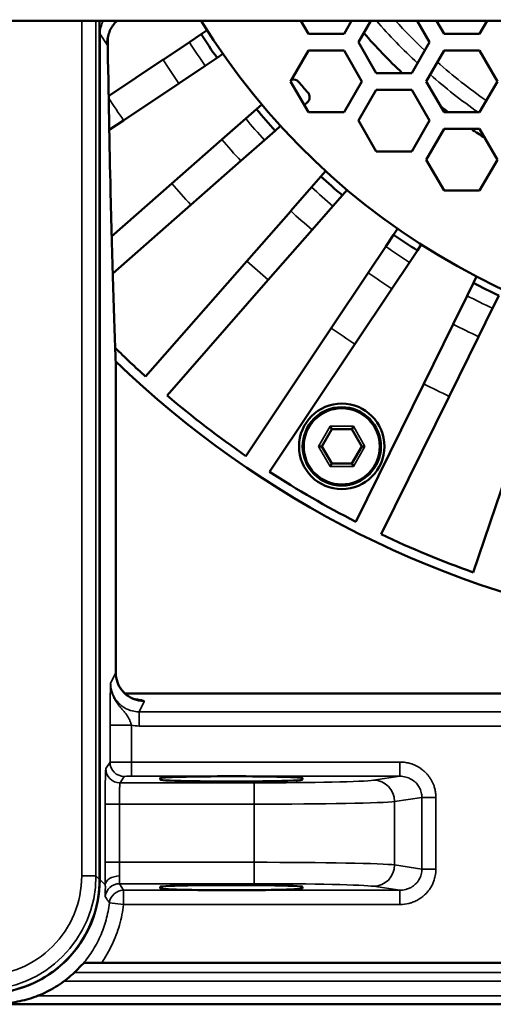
# Model space of a CAD drawing. Header units: millimetres. Extents: x 50 to 3176, y 50 to 2109.
# Tile 668 of 817: x 2407 to 2440, y 967 to 1036. Entities that reach past the tile are written whole.
import ezdxf

# ---------------------------------------------------------------- set-up
doc = ezdxf.new("R2010")
doc.units = ezdxf.units.MM
doc.header["$LTSCALE"] = 10
for name, color, linetype, lineweight in [('Dimension (ISO)', 7, 'Continuous', 25), ('Visible (ISO)', 7, 'Continuous', 50), ('Visible Narrow (ISO)', 7, 'Continuous', 35)]:
    doc.layers.add(name, color=color, linetype=linetype, lineweight=lineweight)
doc.styles.add('Note Text (ANSI)', font='tahoma.ttf')
doc.dimstyles.new('Default (ISO)', dxfattribs={"dimscale": 10, "dimtxt": 1, "dimasz": 2.5, "dimexe": 3.175, "dimexo": 0, "dimgap": 0.762, "dimtad": 1, "dimrnd": 1e-08, "dimzin": 0, "dimdsep": 46, "dimtxsty": 'Note Text (ANSI)', "dimcen": 0.09, "dimdle": 10, "dimclrd": 1, "dimclre": 1, "dimclrt": 1, "dimazin": 0, "dimtfac": 3.5052, "dimtmove": 0, "dimatfit": 3, "dimfxl": 1, "dimtolj": 1, "dimtzin": 0, "dimlwd": -1, "dimlwe": -1, "dimarcsym": 0})

# ---------------------------------------------------------------- blocks, each defined once
blk = doc.blocks.new('*D13')
at = {"layer": 'Defpoints', "color": 0, "transparency": 16777216}
for p in [(2370.247, 1067.721), (2363.375, 1056.686)]:
    blk.add_point(p, dxfattribs=at)
at = {"layer": 'Dimension (ISO)', "color": 1, "transparency": 16777216}
for p, q in [((2383.462, 1088.942), (2521.218, 1310.149)), ((2363.375, 1056.686), (2370.247, 1067.721)), ((2350.159, 1035.464), (2336.944, 1014.243))]:
    blk.add_line(p, q, dxfattribs=at)
for points in [[(2379.925, 1091.145), (2386.999, 1086.74), (2370.247, 1067.721)], [(2346.622, 1037.667), (2353.696, 1033.262), (2363.375, 1056.686)]]:
    blk.add_solid(points, dxfattribs=at)
at = {"layer": 'Dimension (ISO)', "color": 1, "transparency": 16777216, "insert": (2422.55, 1190.872), "char_height": 10, "attachment_point": 1, "rotation": 58.08753, "style": 'Note Text (ANSI)'}
blk.add_mtext('\\A1;∅13.00 mm [∅0.512 in]', dxfattribs=at)

msp = doc.modelspace()

# ---------------------------------------------------------------- linework, layer by layer
at = {"layer": 'Visible (ISO)'}
for p, q in [((2551.3108, 1036.2033), (2182.3108, 1036.2033)), ((2412.5555, 1036.2033), (2412.5555, 975.9574)), ((2426.6905, 1036.2033), (2427.2188, 1035.2882)), ((2429.7188, 1035.2882), (2430.2471, 1036.2033)), ((2431.598, 1036.2033), (2430.7319, 1034.7033)), ((2435.7319, 1034.7033), (2434.8659, 1036.2033)), ((2436.2168, 1036.2033), (2436.7451, 1035.2882)), ((2439.2451, 1035.2882), (2439.7734, 1036.2033)), ((2419.69, 1035.2618), (2420.1058, 1035.5396)), ((2418.8583, 1034.706), (2419.69, 1035.2618)), ((2429.7188, 1035.2882), (2427.2188, 1035.2882)), ((2439.2451, 1035.2882), (2436.7451, 1035.2882)), ((2417.013, 1033.473), (2418.8584, 1034.7061)), ((2427.2188, 1034.1183), (2425.9688, 1031.9533)), ((2427.2188, 1034.1183), (2429.7188, 1034.1183)), ((2430.9688, 1031.9533), (2429.7188, 1034.1183)), ((2430.7319, 1034.7033), (2431.9819, 1032.5382)), ((2434.4819, 1032.5382), (2435.7319, 1034.7033)), ((2436.7451, 1034.1183), (2435.4951, 1031.9533)), ((2436.7451, 1034.1183), (2439.2451, 1034.1183)), ((2440.4951, 1031.9533), (2439.2451, 1034.1183)), ((2413.1873, 1030.9168), (2417.0154, 1033.4747)), ((2419.9693, 1033.043), (2420.8012, 1033.5989)), ((2421.217, 1033.8767), (2420.8012, 1033.5989)), ((2419.9695, 1033.0432), (2418.1241, 1031.8101)), ((2434.4819, 1032.5382), (2431.9819, 1032.5382)), ((2414.2405, 1029.2151), (2418.121, 1031.808)), ((2425.9688, 1031.9533), (2427.2188, 1029.7882)), ((2429.7188, 1029.7882), (2430.9688, 1031.9533)), ((2431.9819, 1031.3683), (2430.7319, 1029.2033)), ((2431.9819, 1031.3683), (2434.4819, 1031.3683)), ((2435.7319, 1029.2033), (2434.4819, 1031.3683)), ((2435.4951, 1031.9533), (2436.7451, 1029.7882)), ((2439.2451, 1029.7882), (2440.4951, 1031.9533)), ((2422.8157, 1029.3356), (2423.5669, 1029.9944)), ((2423.5669, 1029.9944), (2423.9429, 1030.3242)), ((2427.1356, 1030.4639), (2426.9318, 1030.2852)), ((2421.1463, 1027.8715), (2422.815, 1029.3349)), ((2429.7188, 1029.7882), (2427.2188, 1029.7882)), ((2439.2451, 1029.7882), (2436.7451, 1029.7882)), ((2414.2416, 1029.2159), (2413.2307, 1028.5404)), ((2425.2616, 1028.8205), (2424.8856, 1028.4907)), ((2430.7319, 1029.2033), (2431.9819, 1027.0382)), ((2434.4819, 1027.0382), (2435.7319, 1029.2033)), ((2436.7451, 1028.6183), (2435.4951, 1026.4533)), ((2436.7451, 1028.6183), (2439.2451, 1028.6183)), ((2440.4951, 1026.4533), (2439.2451, 1028.6183)), ((2417.6363, 1024.7934), (2421.1474, 1027.8726)), ((2424.1322, 1027.83), (2424.8856, 1028.4907)), ((2424.1337, 1027.8313), (2422.4649, 1026.3679)), ((2434.4819, 1027.0382), (2431.9819, 1027.0382)), ((2418.9543, 1023.2891), (2422.464, 1026.367)), ((2435.4951, 1026.4533), (2436.7451, 1024.2882)), ((2439.2451, 1024.2882), (2440.4951, 1026.4533)), ((2427.4384, 1024.5257), (2428.0982, 1025.2782)), ((2428.0982, 1025.2782), (2428.428, 1025.6542)), ((2413.3993, 1021.0776), (2417.6359, 1024.793)), ((2425.9753, 1022.8575), (2427.4388, 1024.5262)), ((2428.9417, 1023.2066), (2429.6019, 1023.9595)), ((2429.9316, 1024.3355), (2429.6019, 1023.9595)), ((2439.2451, 1024.2882), (2436.7451, 1024.2882)), ((2418.9546, 1023.2894), (2413.4708, 1018.4802)), ((2428.9424, 1023.2075), (2427.479, 1021.5388)), ((2422.8965, 1019.3467), (2425.9751, 1022.8572)), ((2424.3999, 1018.0277), (2427.4781, 1021.5377)), ((2432.6519, 1020.364), (2433.2063, 1021.1937)), ((2433.2063, 1021.1937), (2433.4842, 1021.6095)), ((2431.4176, 1018.5166), (2432.6507, 1020.3621)), ((2435.1471, 1020.4984), (2434.8693, 1020.0825)), ((2434.3137, 1019.251), (2434.8693, 1020.0825)), ((2415.7854, 1011.2381), (2422.8966, 1019.3468)), ((2434.3136, 1019.2509), (2433.0805, 1017.4055)), ((2428.8237, 1014.6346), (2431.418, 1018.5172)), ((2438.8039, 1017.8109), (2439.0251, 1018.2594)), ((2424.4003, 1018.0281), (2417.2891, 1009.9194)), ((2438.3624, 1016.9157), (2438.8039, 1017.8109)), ((2430.4864, 1013.5231), (2433.0803, 1017.4051)), ((2437.3798, 1014.9232), (2438.3615, 1016.9139)), ((2440.1545, 1016.0278), (2440.5976, 1016.9263)), ((2440.1553, 1016.0293), (2439.1736, 1014.0387)), ((2435.3151, 1010.7363), (2437.3809, 1014.9253)), ((2422.8315, 1005.6666), (2428.8235, 1014.6344)), ((2437.1078, 1009.8496), (2439.1717, 1014.0349)), ((2430.4865, 1013.5232), (2424.4944, 1004.5555)), ((2413.6923, 1011.8497), (2413.6923, 990.4611)), ((2430.5445, 1001.0625), (2435.3147, 1010.7355)), ((2437.1084, 1009.8509), (2432.3382, 1000.1779)), ((2428.8608, 1007.5571), (2428.1608, 1006.3446)), ((2428.7453, 1007.7571), (2428.8608, 1007.5571)), ((2430.2608, 1007.5571), (2428.8608, 1007.5571)), ((2430.3762, 1007.7571), (2430.2608, 1007.5571)), ((2430.9608, 1006.3446), (2430.2608, 1007.5571)), ((2438.7924, 997.5045), (2442.2592, 1007.7172)), ((2427.9298, 1006.3446), (2428.1608, 1006.3446)), ((2428.1608, 1006.3446), (2428.8608, 1005.1322)), ((2430.2608, 1005.1322), (2430.9608, 1006.3446)), ((2431.1917, 1006.3446), (2430.9608, 1006.3446)), ((2428.7453, 1004.9322), (2428.8608, 1005.1322)), ((2428.8608, 1005.1322), (2430.2608, 1005.1322)), ((2430.3762, 1004.9322), (2430.2608, 1005.1322)), ((2413.3062, 989.0186), (2413.3061, 989.0186)), ((2443.2189, 989.0186), (2414.3192, 989.0186)), ((2416.8108, 982.9652), (2416.8108, 983.0699)), ((2426.8108, 983.0699), (2426.8108, 982.9652)), ((2416.8108, 975.3367), (2416.8108, 975.4414)), ((2426.8108, 975.4414), (2426.8108, 975.3367)), ((2412.698, 970.1183), (2411.4445, 970.1183)), ((2412.698, 970.1183), (2483.4646, 970.1183)), ((2512.7503, 967.2033), (2191.8108, 967.2033))]:
    msp.add_line(p, q, dxfattribs=at)
for radius in [3, 2.75]:
    msp.add_circle((2429.5608, 1006.3446), radius, dxfattribs=at)
for centre, radius, start, end in [((2461.8108, 1062.2033), 49.5, 211.685245, 328.314755), ((2461.8108, 1062.2033), 50, 212.604008, 214.895992), ((2461.8108, 1062.2033), 40.7933, 221.172139, 226.652504), ((2426.1466, 1031.5917), 0.5, 40.640459, 102.035967), ((2461.8108, 1062.2033), 46.5, 220.640459, 221.859541), ((2426.806, 1030.8399), 0.5, 311.25, 41.859541), ((2461.8108, 1062.2033), 50, 220.104008, 222.395992), ((2461.8108, 1062.2033), 40.7933, 231.651847, 232.619094), ((2461.8108, 1062.2033), 40.7933, 235.416013, 237.037646), ((2461.8108, 1062.2033), 50, 227.604008, 229.895992), ((2461.8108, 1062.2033), 50, 235.104008, 237.395992), ((2461.8108, 1062.2033), 50, 242.604008, 244.895992), ((2461.8108, 1062.2033), 68.6715, 225.457091, 227.915625), ((2461.8108, 1062.2033), 69.3237, 226.02657, 260.854498), ((2461.8108, 1062.2033), 68.6715, 229.584375, 235.415625), ((2461.8108, 1062.2033), 68.6715, 237.084375, 242.915625), ((2461.8108, 1062.2033), 68.6715, 244.584375, 250.415625)]:
    msp.add_arc(centre, radius, start, end, dxfattribs=at)
for centre, major_axis, ratio, start_param, end_param in [((2411.6902, 1011.9546), (1.9984, 0.0794), 0.9154256, 6.2829715, 6.283203), ((2421.8108, 982.9651), (5, 0), 0.0261859, 3.1414829, 6.2832951), ((2421.8108, 983.0699), (-5, 0), 0.0261859, 4.7123887, 6.2831853), ((2421.8108, 983.0699), (-5, 0), 0.0261859, 3.1415927, 4.7123887), ((2421.8108, 975.4414), (-5, 0), 0.0261859, 3.1414335, 6.2833444), ((2421.8108, 975.3367), (5, 0), 0.0261859, 3.1415927, 4.7123892), ((2421.8108, 975.3367), (5, 0), 0.0261859, 4.7123892, 6.2831853), ((2405.9573, 974.5717), (-7.7053, -2.8856), 0.8255699, 1.9878401, 2.0244067)]:
    msp.add_ellipse(centre, major_axis=major_axis, ratio=ratio, start_param=start_param, end_param=end_param, dxfattribs=at)
for points, knots in [([(2413.7827, 1036.2032), (2413.7194, 1036.1467), (2413.6618, 1036.0881), (2413.4338, 1035.8276), (2413.2902, 1035.5782), (2413.1128, 1035.0494), (2413.0789, 1034.771), (2413.089, 1034.5174)], [1.74103582, 1.74103582, 1.74103582, 1.74103582, 1.7970039, 1.7970039, 1.98792682, 1.98792682, 2.17884973, 2.17884973, 2.17884973, 2.17884973]), ([(2413.1195, 1034.988), (2413.1797, 1030.9964), (2413.2488, 1027.4125), (2413.4347, 1019.3327), (2413.5595, 1015.2849), (2413.6886, 1012.034)], [0.3120697, 0.3120697, 0.3120697, 0.3120697, 1.8934493, 1.8934493, 4.3277708, 4.3277708, 4.3277708, 4.3277708]), ([(2413.6923, 990.4599), (2413.6924, 990.2362), (2413.7318, 990.0097), (2413.8774, 989.5984), (2413.984, 989.4077), (2414.2288, 989.094), (2414.3692, 988.9651), (2414.6032, 988.7954), (2414.7014, 988.7411), (2414.8468, 988.6711), (2414.8998, 988.6508), (2414.9902, 988.6189), (2415.0178, 988.6119), (2415.037, 988.607), (2415.0398, 988.6064), (2415.0398, 988.6064)], [0.00011407, 0.00011407, 0.00011407, 0.00011407, 0.07051039, 0.07051039, 0.13910761, 0.13910761, 0.20485633, 0.20485633, 0.25942582, 0.25942582, 0.30956711, 0.30956711, 0.37691171, 0.37691171, 0.40940009, 0.40940009, 0.40940009, 0.40940009]), ([(2404.5567, 967.9586), (2405.3943, 967.9585), (2406.2318, 968.0911), (2407.8251, 968.6088), (2408.5807, 968.9937), (2409.936, 969.9784), (2410.5356, 970.578), (2411.5203, 971.9334), (2411.9053, 972.6889), (2412.4229, 974.2822), (2412.5555, 975.1197), (2412.5555, 975.9574)], [1.5707431, 1.5707431, 1.5707431, 1.5707431, 1.8849235, 1.8849235, 2.199104, 2.199104, 2.5132844, 2.5132844, 2.8274649, 2.8274649, 3.1416453, 3.1416453, 3.1416453, 3.1416453]), ([(2405.2839, 967.2463), (2405.7336, 967.2463), (2406.1834, 967.2843), (2407.0701, 967.4353), (2407.5071, 967.5482), (2408.3558, 967.8459), (2408.7677, 968.0307), (2409.5544, 968.4666), (2409.9294, 968.7179), (2410.6314, 969.2794), (2410.9585, 969.5897), (2411.2573, 969.9252)], [1.57076124, 1.57076124, 1.57076124, 1.57076124, 1.73944243, 1.73944243, 1.90812362, 1.90812362, 2.0768048, 2.0768048, 2.24548599, 2.24548599, 2.41397848, 2.41397848, 2.41397848, 2.41397848])]:
    msp.add_open_spline(points, degree=3, knots=knots, dxfattribs=at)
for points in [[(2413.6886, 1012.0336), (2413.6908, 1011.9787), (2413.692, 1011.9237), (2413.6923, 1011.8685)], [(2413.6923, 1011.8508), (2413.6923, 1011.8505), (2413.6923, 1011.8501), (2413.6923, 1011.8498)], [(2413.6923, 990.4611), (2413.6923, 990.461), (2413.6923, 990.461), (2413.6923, 990.461)]]:
    msp.add_open_spline(points, degree=3, dxfattribs=at)
at = {"layer": 'Visible Narrow (ISO)'}
for p, q in [((2411.2988, 976.2142), (2411.2988, 1036.2033)), ((2412.2986, 1036.2033), (2412.2986, 976.2142)), ((2412.5554, 975.9574), (2412.5554, 1036.2033)), ((2412.5845, 1035.2742), (2413.089, 1034.5174)), ((2412.5845, 1035.2742), (2412.5845, 975.9433)), ((2413.089, 1034.6992), (2413.089, 1034.5174)), ((2413.6899, 990.4501), (2413.6899, 1011.9546)), ((2428.7453, 1007.7571), (2427.9298, 1006.3446)), ((2428.7453, 1007.7571), (2430.3762, 1007.7571)), ((2431.1917, 1006.3446), (2430.3762, 1007.7571)), ((2427.9298, 1006.3446), (2428.7453, 1004.9322)), ((2430.3762, 1004.9322), (2431.1917, 1006.3446)), ((2430.3762, 1004.9322), (2428.7453, 1004.9322)), ((2413.6899, 990.4501), (2413.3279, 989.7319)), ((2413.3279, 989.7319), (2413.3279, 989.7318)), ((2413.301, 988.7754), (2413.301, 988.7754)), ((2415.3267, 987.7253), (2415.6896, 988.4513)), ((2415.3267, 987.7253), (2522.4479, 987.7253)), ((2415.3267, 986.7259), (2415.3267, 987.7253)), ((2414.7848, 986.7756), (2413.285, 986.7756)), ((2413.285, 984.1883), (2413.285, 986.7756)), ((2414.7848, 986.7756), (2414.7848, 984.2012)), ((2522.4479, 986.7259), (2415.3267, 986.7259)), ((2413.285, 984.1883), (2412.987, 983.7412)), ((2414.7848, 984.2012), (2433.6494, 984.2012)), ((2414.7848, 984.2012), (2414.7848, 983.2015)), ((2433.6494, 983.2015), (2433.6494, 984.2012)), ((2413.9869, 982.7415), (2414.2849, 983.1886)), ((2421.8108, 983.2012), (2414.7848, 983.2015)), ((2433.6494, 983.2015), (2421.8108, 983.2012)), ((2433.6494, 983.2015), (2431.7906, 982.9255)), ((2413.9869, 982.7415), (2423.4198, 982.7415)), ((2423.4198, 981.242), (2423.4198, 982.7415)), ((2433.2679, 981.426), (2435.1916, 981.7117)), ((2436.1764, 981.7117), (2435.1916, 981.7117)), ((2435.1916, 976.6949), (2435.1916, 981.7117)), ((2436.1764, 981.7117), (2436.1764, 976.6949)), ((2412.9445, 977.1645), (2412.9445, 981.2421)), ((2413.9444, 981.242), (2412.9445, 981.242)), ((2423.4198, 981.242), (2413.9444, 981.242)), ((2413.9444, 981.242), (2413.9444, 977.1645)), ((2423.4198, 977.1645), (2423.4198, 981.242)), ((2433.2678, 981.426), (2433.2678, 976.9806)), ((2412.9445, 977.1645), (2413.9444, 977.1645)), ((2413.9444, 977.1645), (2423.4198, 977.1645)), ((2423.4198, 975.665), (2423.4198, 977.1645)), ((2435.1916, 976.6949), (2433.2679, 976.9806)), ((2411.2988, 976.2142), (2412.2986, 976.2142)), ((2412.5554, 975.9574), (2412.2986, 976.2142)), ((2435.1916, 976.6949), (2436.1764, 976.6949)), ((2412.5554, 975.9574), (2412.5555, 975.9574)), ((2412.5555, 975.9433), (2412.5845, 975.9433)), ((2412.9545, 975.5733), (2412.5845, 975.9433)), ((2423.4198, 975.665), (2413.944, 975.665)), ((2414.2339, 975.2051), (2413.944, 975.665)), ((2431.7907, 975.4811), (2433.6494, 975.2051)), ((2414.2345, 975.2051), (2421.8108, 975.2053)), ((2414.2345, 975.2051), (2414.2345, 974.2054)), ((2421.8108, 975.2053), (2433.6494, 975.2051)), ((2433.6494, 974.2054), (2433.6494, 975.2051)), ((2413.2412, 974.3197), (2413.2413, 974.3197)), ((2413.2413, 974.3197), (2414.2345, 974.2054)), ((2433.6494, 974.2054), (2414.2345, 974.2054)), ((2410.7165, 970.8055), (2410.7164, 970.8055)), ((2413.1287, 970.8055), (2413.1285, 970.8055)), ((2411.4445, 970.1183), (2411.4441, 970.1183)), ((2409.2303, 969.431), (2409.2304, 969.431)), ((2410.7775, 969.431), (2483.8008, 969.431)), ((2408.2461, 968.8311), (2408.2461, 968.8311)), ((2483.8008, 968.8311), (2410.0634, 968.8311)), ((2408.2167, 967.8033), (2513.3503, 967.8033))]:
    msp.add_line(p, q, dxfattribs=at)
msp.add_circle((2429.5608, 1006.3446), 2.65, dxfattribs=at)
for centre, radius, start, end in [((2461.8108, 1062.2033), 39.559, 221.090194, 227.094968), ((2461.8108, 1062.2033), 38.5604, 222.397294, 226.754753), ((2461.8108, 1062.2033), 51, 212.626481, 214.873519), ((2461.8108, 1062.2033), 53.2191, 212.673335, 214.826665), ((2461.8108, 1062.2033), 38.5604, 228.534322, 235.038511), ((2461.8108, 1062.2033), 39.559, 228.827538, 235.02585), ((2461.8108, 1062.2033), 57.8878, 212.866458, 214.739822), ((2461.8108, 1062.2033), 51, 220.126481, 222.373519), ((2461.8108, 1062.2033), 53.2191, 220.173335, 222.326665), ((2461.8108, 1062.2033), 57.8874, 220.26017, 222.23983), ((2461.8108, 1062.2033), 51, 227.626481, 229.873519), ((2461.8108, 1062.2033), 53.2191, 227.673335, 229.826665), ((2461.8108, 1062.2033), 51, 235.126481, 237.373519), ((2461.8108, 1062.2033), 57.8877, 227.760177, 229.739823), ((2461.8108, 1062.2033), 53.2191, 235.173335, 237.326665), ((2461.8108, 1062.2033), 51, 242.626481, 244.873519), ((2461.8108, 1062.2033), 53.2191, 242.673335, 244.826665), ((2461.8108, 1062.2033), 57.8875, 235.260172, 237.239828), ((2461.8108, 1062.2033), 69.3237, 226.026568, 260.854498), ((2461.8108, 1062.2033), 57.8876, 242.760174, 244.739826), ((2404.3002, 976.2138), 6.9986, 269.996966, 0.002882), ((2404.5861, 975.943), 7.9984, 269.997603, 0.002364)]:
    msp.add_arc(centre, radius, start, end, dxfattribs=at)
for centre, major_axis, ratio, start_param, end_param in [((2414.5849, 1035.2731), (-1.1098, 1.6655), 0.9993075, 0.4998484, 0.9827591), ((2411.6902, 1011.9546), (1.9984, 0.0794), 0.9154256, 6.239827, 6.2829713), ((2415.6896, 990.4501), (-1.789, 0.8942), 0.9992388, 0.4638316, 2.0340001), ((2415.1728, 988.2407), (-2.1195, 0.222), 0.7069619, 1.461155, 1.7172125), ((2413.9869, 983.7412), (0.8321, -0.5547), 0.9995052, 3.7297667, 5.3001041), ((2414.7848, 984.1881), (-1.5, 0), 0.0087296, 4.7124084, 6.2657426), ((2414.2849, 984.1883), (-0.8321, 0.5547), 0.9995052, 0.5881725, 2.1585148), ((2414.7849, 983.1884), (-0.5, 0), 0.0261933, 4.7124759, 6.2655659), ((2423.4186, 982.9639), (8.5008, 0.0001), 0.0261661, 4.7125345, 6.108877), ((2431.7906, 981.426), (-0.2203, 1.4837), 0.9844805, 4.5672151, 6.1334958), ((2423.4198, 981.4646), (-10, 0), 0.0222576, 1.5708002, 2.9670597), ((2413.988, 977.1646), (0, 1.4996), 0.0290795, 1.5708209, 2.2609573), ((2423.4186, 976.942), (-10.0008, 0), 0.0222513, 3.3159432, 4.7122657), ((2431.7906, 976.9806), (-0.2203, -1.4837), 0.9844805, 0.1497236, 1.7159707), ((2404.2977, 976.2163), (5.6581, -5.6582), 0.9997716, 5.4979416, 7.0684347), ((2413.9543, 975.5733), (-0.9999, -0.0144), 0.6364334, 4.703222, 6.2605569), ((2413.9442, 974.6654), (-0.8456, -0.5338), 0.9995209, 4.149779, 5.6224708), ((2423.4186, 975.4427), (8.5009, -0.0001), 0.0261568, 0.174292, 1.570653), ((2414.2346, 974.2054), (0.8456, 0.5338), 0.9995209, 1.0086058, 2.463739)]:
    msp.add_ellipse(centre, major_axis=major_axis, ratio=ratio, start_param=start_param, end_param=end_param, dxfattribs=at)
for points, knots in [([(2412.5555, 1035.2749), (2412.5617, 1035.2748), (2412.567, 1035.2747), (2412.5758, 1035.2745), (2412.5792, 1035.2744), (2412.5832, 1035.2743), (2412.5843, 1035.2742), (2412.5845, 1035.2742)], [0.76493968, 0.76493968, 0.76493968, 0.76493968, 0.84651367, 0.84651367, 0.93157451, 0.93157451, 1, 1, 1, 1]), ([(2413.119, 1034.9851), (2413.1267, 1034.4748), (2413.1536, 1032.7454), (2413.2053, 1029.7463), (2413.2801, 1025.9952), (2413.366, 1022.2591), (2413.4632, 1018.6079), (2413.571, 1015.1267), (2413.6492, 1012.9803), (2413.6899, 1011.9546)], [0.08253406, 0.08253406, 0.08253406, 0.08253406, 0.14285714, 0.28571429, 0.42857143, 0.57142857, 0.71428571, 0.85714286, 1, 1, 1, 1]), ([(2413.6923, 990.461), (2413.6923, 990.4604), (2413.6923, 990.4598), (2413.692, 990.4562), (2413.6912, 990.4531), (2413.6899, 990.4501)], [0.989079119, 0.989079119, 0.989079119, 0.989079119, 0.99087789, 0.99087789, 1, 1, 1, 1]), ([(2413.285, 986.7756), (2413.285, 986.8549), (2413.2851, 986.9331), (2413.2854, 987.0937), (2413.2856, 987.1759), (2413.286, 987.2799), (2413.2861, 987.3035), (2413.2864, 987.4014), (2413.2867, 987.4742), (2413.2874, 987.6146), (2413.2878, 987.6822), (2413.2884, 987.7653), (2413.2885, 987.7825), (2413.2889, 987.8432), (2413.2892, 987.8859), (2413.2899, 987.9732), (2413.2903, 988.0176), (2413.2912, 988.1054), (2413.2916, 988.1488), (2413.2926, 988.2369), (2413.2931, 988.2816), (2413.2942, 988.3662), (2413.2947, 988.4063), (2413.2956, 988.4658), (2413.2959, 988.4854), (2413.2964, 988.52), (2413.2967, 988.535), (2413.2974, 988.5817), (2413.298, 988.6135), (2413.2991, 988.676), (2413.2997, 988.7067), (2413.3005, 988.7476), (2413.3007, 988.758), (2413.3015, 988.7983), (2413.3021, 988.8281), (2413.3032, 988.8856), (2413.3038, 988.9134), (2413.3049, 988.9621), (2413.3054, 988.9833), (2413.3065, 989.0341), (2413.3072, 989.0635), (2413.3085, 989.1202), (2413.3091, 989.1475), (2413.3101, 989.1864), (2413.3104, 989.1986), (2413.3112, 989.2328), (2413.3117, 989.2545), (2413.3129, 989.2973), (2413.3134, 989.3184), (2413.3144, 989.3538), (2413.3148, 989.3686), (2413.3158, 989.402), (2413.3164, 989.4204), (2413.3175, 989.4556), (2413.318, 989.4724), (2413.3189, 989.4989), (2413.3192, 989.5089), (2413.32, 989.5327), (2413.3205, 989.5464), (2413.3215, 989.5724), (2413.3219, 989.5848), (2413.3228, 989.6078), (2413.3232, 989.6185), (2413.3238, 989.6368), (2413.3241, 989.6446), (2413.3247, 989.6598), (2413.3249, 989.6672), (2413.3255, 989.6818), (2413.3257, 989.689), (2413.3263, 989.7031), (2413.3266, 989.7099), (2413.3272, 989.7217), (2413.3275, 989.7267), (2413.3279, 989.7317), (2413.3279, 989.7318), (2413.3279, 989.7319)], [0.00001276, 0.00001276, 0.00001276, 0.00001276, 0.05628996, 0.05628996, 0.11764139, 0.11764139, 0.13577336, 0.13577336, 0.19353054, 0.19353054, 0.25, 0.25, 0.26490586, 0.26490586, 0.30304469, 0.30304469, 0.34399271, 0.34399271, 0.38494072, 0.38494072, 0.42780664, 0.42780664, 0.46649655, 0.46649655, 0.48548896, 0.48548896, 0.5, 0.5, 0.53067132, 0.53067132, 0.56028192, 0.56028192, 0.57037339, 0.57037339, 0.599612, 0.599612, 0.62745007, 0.62745007, 0.64915781, 0.64915781, 0.68017099, 0.68017099, 0.71026974, 0.71026974, 0.72419024, 0.72419024, 0.75, 0.75, 0.77659383, 0.77659383, 0.79627348, 0.79627348, 0.82221645, 0.82221645, 0.84754357, 0.84754357, 0.86339876, 0.86339876, 0.88639727, 0.88639727, 0.90852214, 0.90852214, 0.92867582, 0.92867582, 0.94381834, 0.94381834, 0.95874021, 0.95874021, 0.97358862, 0.97358862, 0.98840778, 0.98840778, 0.99967908, 0.99967908, 0.99999999, 0.99999999, 0.99999999, 0.99999999]), ([(2413.3279, 989.7304), (2413.3277, 989.6449), (2413.3329, 989.5592), (2413.3545, 989.3885), (2413.3709, 989.3036), (2413.4134, 989.1406), (2413.4389, 989.0625), (2413.4713, 988.981), (2413.4732, 988.9763), (2413.4963, 988.9194), (2413.5198, 988.8679), (2413.5712, 988.7669), (2413.5991, 988.7174), (2413.6591, 988.6208), (2413.6911, 988.5738), (2413.7591, 988.4827), (2413.795, 988.4386), (2413.8585, 988.3671), (2413.8852, 988.3388), (2413.9811, 988.2427), (2414.0542, 988.1795), (2414.225, 988.0521), (2414.3244, 987.9906), (2414.4719, 987.9164), (2414.5162, 987.8961), (2414.6255, 987.8509), (2414.6911, 987.8276), (2414.8245, 987.788), (2414.8922, 987.7717), (2415.0291, 987.7463), (2415.0982, 987.7371), (2415.2205, 987.7274), (2415.2736, 987.7253), (2415.3267, 987.7253)], [0.0004887, 0.0004887, 0.0004887, 0.0004887, 0.08371645, 0.08371645, 0.16685823, 0.16685823, 0.2451583, 0.2451583, 0.25, 0.25, 0.30338151, 0.30338151, 0.35670298, 0.35670298, 0.40999921, 0.40999921, 0.46334794, 0.46334794, 0.5, 0.5, 0.59177922, 0.59177922, 0.70336226, 0.70336226, 0.75, 0.75, 0.81646966, 0.81646966, 0.88290008, 0.88290008, 0.94933582, 0.94933582, 1, 1, 1, 1]), ([(2414.7848, 986.7756), (2414.7787, 986.8057), (2414.7714, 986.8361), (2414.755, 986.8967), (2414.7459, 986.927), (2414.7259, 986.9872), (2414.7152, 987.0173), (2414.692, 987.0771), (2414.6797, 987.107), (2414.6551, 987.1626), (2414.6431, 987.1885), (2414.6166, 987.2424), (2414.6022, 987.2703), (2414.5721, 987.3256), (2414.5564, 987.353), (2414.5268, 987.4017), (2414.5131, 987.4233), (2414.48, 987.4733), (2414.4601, 987.5018), (2414.4192, 987.5575), (2414.3984, 987.5846), (2414.3752, 987.6139), (2414.3738, 987.6156), (2414.3513, 987.6439), (2414.3289, 987.6708), (2414.2822, 987.726), (2414.2578, 987.7542), (2414.209, 987.8102), (2414.1845, 987.8381), (2414.1349, 987.8949), (2414.1097, 987.9238), (2414.0614, 987.98), (2414.0382, 988.0072), (2414.0143, 988.0357), (2414.0131, 988.0372), (2414.0051, 988.0467), (2413.9985, 988.0547), (2413.9687, 988.0907), (2413.9462, 988.1185), (2413.9012, 988.1754), (2413.8788, 988.2045), (2413.8346, 988.2636), (2413.8128, 988.2936), (2413.7701, 988.3546), (2413.7491, 988.3855), (2413.7184, 988.4329), (2413.7084, 988.4487), (2413.675, 988.5024), (2413.6521, 988.5413), (2413.6258, 988.5888), (2413.6219, 988.5958), (2413.5961, 988.6434), (2413.5747, 988.6854), (2413.5338, 988.7721), (2413.5142, 988.8166), (2413.478, 988.9068), (2413.4611, 988.9523), (2413.4446, 989.002), (2413.4437, 989.0046), (2413.4254, 989.0602), (2413.4093, 989.1154), (2413.3817, 989.2265), (2413.3699, 989.2822), (2413.3502, 989.3972), (2413.3423, 989.4566), (2413.3317, 989.5749), (2413.3286, 989.6335), (2413.3279, 989.6972), (2413.3279, 989.7011), (2413.3278, 989.7139), (2413.3278, 989.7229), (2413.3279, 989.7319)], [0.00000002, 0.00000002, 0.00000002, 0.00000002, 0.03432224, 0.03432224, 0.06821335, 0.06821335, 0.10206658, 0.10206658, 0.13626547, 0.13626547, 0.16666667, 0.16666667, 0.2005752, 0.2005752, 0.23444715, 0.23444715, 0.26149078, 0.26149078, 0.29741206, 0.29741206, 0.33127964, 0.33127964, 0.33333333, 0.33333333, 0.36599058, 0.36599058, 0.39949294, 0.39949294, 0.43221629, 0.43221629, 0.46610815, 0.46610815, 0.49817355, 0.49817355, 0.5, 0.5, 0.509519, 0.509519, 0.54316463, 0.54316463, 0.57838296, 0.57838296, 0.61399082, 0.61399082, 0.6493538, 0.6493538, 0.66666667, 0.66666667, 0.70729436, 0.70729436, 0.71429415, 0.71429415, 0.75444745, 0.75444745, 0.79389039, 0.79389039, 0.8313151, 0.8313151, 0.83333333, 0.83333333, 0.87531058, 0.87531058, 0.91486074, 0.91486074, 0.95462897, 0.95462897, 0.99201137, 0.99201137, 0.9943972, 0.9943972, 0.99999999, 0.99999999, 0.99999999, 0.99999999]), ([(2415.6896, 988.4513), (2415.713, 988.4984), (2415.5374, 988.5632), (2415.076, 988.6264), (2414.9181, 988.6446)], [0.0000086, 0.0000086, 0.0000086, 0.0000086, 0.2, 0.28220777, 0.28220777, 0.28220777, 0.28220777]), ([(2412.9445, 981.2421), (2412.9445, 981.505), (2412.9459, 982.0052), (2412.952, 982.7128), (2412.9615, 983.275), (2412.9737, 983.643), (2412.9824, 983.7343), (2412.987, 983.7412)], [0, 0, 0, 0, 0.2, 0.4, 0.6, 0.8, 0.99999959, 0.99999959, 0.99999959, 0.99999959]), ([(2436.1764, 981.7117), (2436.1761, 981.7638), (2436.1742, 981.8153), (2436.1675, 981.9191), (2436.1625, 981.9713), (2436.1493, 982.0753), (2436.1411, 982.127), (2436.1217, 982.2295), (2436.1103, 982.2802), (2436.0854, 982.3771), (2436.0719, 982.4233), (2436.0569, 982.4696), (2436.0568, 982.4699), (2436.0348, 982.5374), (2436.0099, 982.6039), (2435.954, 982.7358), (2435.9229, 982.8012), (2435.8548, 982.9297), (2435.8178, 982.9928), (2435.7593, 983.0831), (2435.7399, 983.1118), (2435.7162, 983.1453), (2435.7125, 983.1506), (2435.6721, 983.2068), (2435.6336, 983.2562), (2435.5529, 983.3519), (2435.5107, 983.3982), (2435.4234, 983.4871), (2435.3783, 983.5296), (2435.2859, 983.6106), (2435.2386, 983.649), (2435.1812, 983.6923), (2435.1726, 983.6986), (2435.1125, 983.7427), (2435.0592, 983.7788), (2434.9496, 983.8473), (2434.8933, 983.8796), (2434.7777, 983.9403), (2434.7183, 983.9687), (2434.5982, 984.0203), (2434.5377, 984.0437), (2434.469, 984.0672), (2434.4616, 984.0696), (2434.4024, 984.0893), (2434.3501, 984.1046), (2434.2442, 984.1317), (2434.1906, 984.1436), (2434.0827, 984.1639), (2434.0285, 984.1723), (2433.9204, 984.1859), (2433.8666, 984.1911), (2433.7585, 984.1984), (2433.7043, 984.2005), (2433.6494, 984.2012)], [0, 0, 0, 0, 0.03941802, 0.03941802, 0.080144, 0.080144, 0.12121878, 0.12121878, 0.16215403, 0.16215403, 0.2, 0.2, 0.20027551, 0.20027551, 0.25560277, 0.25560277, 0.31165547, 0.31165547, 0.36815601, 0.36815601, 0.39495604, 0.39495604, 0.4, 0.4, 0.44864345, 0.44864345, 0.49732741, 0.49732741, 0.54524635, 0.54524635, 0.5919231, 0.5919231, 0.6, 0.6, 0.64854619, 0.64854619, 0.69702066, 0.69702066, 0.74593994, 0.74593994, 0.79418475, 0.79418475, 0.8, 0.8, 0.84071773, 0.84071773, 0.88155959, 0.88155959, 0.92206428, 0.92206428, 0.96134887, 0.96134887, 1, 1, 1, 1]), ([(2435.1916, 981.7117), (2435.1918, 981.7714), (2435.1882, 981.8313), (2435.1738, 981.9501), (2435.1629, 982.0091), (2435.1338, 982.1253), (2435.1156, 982.1825), (2435.0894, 982.2504), (2435.0846, 982.2621), (2435.0577, 982.3267), (2435.0325, 982.3784), (2434.976, 982.4787), (2434.9447, 982.5273), (2434.8766, 982.6207), (2434.8397, 982.6656), (2434.7846, 982.725), (2434.7686, 982.7415), (2434.708, 982.8011), (2434.661, 982.8421), (2434.5619, 982.918), (2434.5099, 982.953), (2434.4019, 983.0165), (2434.3459, 983.0451), (2434.2762, 983.0754), (2434.2642, 983.0804), (2434.1901, 983.1105), (2434.1261, 983.1318), (2433.9943, 983.1665), (2433.9265, 983.1797), (2433.789, 983.1973), (2433.7194, 983.2017), (2433.6494, 983.2015)], [0.00000002, 0.00000002, 0.00000002, 0.00000002, 0.07814643, 0.07814643, 0.15604738, 0.15604738, 0.23362161, 0.23362161, 0.25, 0.25, 0.32381909, 0.32381909, 0.39749868, 0.39749868, 0.47103102, 0.47103102, 0.5, 0.5, 0.5782901, 0.5782901, 0.65632939, 0.65632939, 0.73399935, 0.73399935, 0.75, 0.75, 0.83249254, 0.83249254, 0.91624567, 0.91624567, 0.99999879, 0.99999879, 0.99999879, 0.99999879]), ([(2413.9444, 981.242), (2413.9444, 981.2992), (2413.9445, 981.3565), (2413.9449, 981.4703), (2413.9452, 981.5269), (2413.9459, 981.6385), (2413.9464, 981.6936), (2413.9475, 981.8016), (2413.9482, 981.8545), (2413.9496, 981.9574), (2413.9505, 982.0073), (2413.9523, 982.1037), (2413.9532, 982.1501), (2413.9551, 982.2271), (2413.9559, 982.2587), (2413.9579, 982.3302), (2413.9592, 982.3691), (2413.9618, 982.4419), (2413.9631, 982.4757), (2413.966, 982.5377), (2413.9674, 982.5659), (2413.9705, 982.6163), (2413.972, 982.6386), (2413.9752, 982.6767), (2413.9768, 982.6926), (2413.98, 982.718), (2413.9817, 982.7274), (2413.9845, 982.7378), (2413.9857, 982.7405), (2413.9869, 982.7415)], [0.00000002, 0.00000002, 0.00000002, 0.00000002, 0.07425951, 0.07425951, 0.14844863, 0.14844863, 0.22259254, 0.22259254, 0.29674558, 0.29674558, 0.37089902, 0.37089902, 0.44512737, 0.44512737, 0.5, 0.5, 0.5746802, 0.5746802, 0.64930814, 0.64930814, 0.7239074, 0.7239074, 0.7985365, 0.7985365, 0.8731774, 0.8731774, 0.94790574, 0.94790574, 1, 1, 1, 1]), ([(2412.9545, 975.5733), (2412.9523, 975.7239), (2412.9487, 976.0438), (2412.9453, 976.592), (2412.9445, 976.9698), (2412.9445, 977.1645)], [0, 0, 0, 0, 0.33333333, 0.66666667, 0.99999359, 0.99999359, 0.99999359, 0.99999359]), ([(2413.9543, 976.2098), (2413.9547, 976.1643), (2413.9549, 976.121), (2413.9548, 976.0802), (2413.9548, 976.0394), (2413.9545, 976.0011), (2413.9538, 975.9656), (2413.9535, 975.9513), (2413.9532, 975.9375), (2413.9528, 975.9242), (2413.9517, 975.8889), (2413.9502, 975.8569), (2413.9486, 975.8284), (2413.9471, 975.7999), (2413.9455, 975.7749), (2413.9443, 975.7536), (2413.944, 975.7479), (2413.9437, 975.7424), (2413.9435, 975.7372), (2413.9426, 975.7192), (2413.9422, 975.7044), (2413.9422, 975.693), (2413.9422, 975.6817), (2413.9425, 975.6736), (2413.9431, 975.6691), (2413.9433, 975.6671), (2413.9436, 975.6657), (2413.944, 975.665)], [0, 0, 0, 0, 0.1389082, 0.1389082, 0.1389082, 0.2776323, 0.2776323, 0.2776323, 0.3333333, 0.3333333, 0.3333333, 0.4804388, 0.4804388, 0.4804388, 0.6270251, 0.6270251, 0.6270251, 0.6666667, 0.6666667, 0.6666667, 0.8034095, 0.8034095, 0.8034095, 0.9398749, 0.9398749, 0.9398749, 1, 1, 1, 1]), ([(2433.6494, 974.2054), (2433.7106, 974.2068), (2433.7709, 974.21), (2433.8302, 974.2147), (2434.0313, 974.2308), (2434.2221, 974.2651), (2434.4016, 974.3181), (2434.4178, 974.3229), (2434.4339, 974.3278), (2434.4499, 974.3329), (2434.5034, 974.3499), (2434.5559, 974.3686), (2434.6074, 974.3891), (2434.711, 974.4302), (2434.8106, 974.4781), (2434.9069, 974.5329), (2434.9531, 974.5592), (2434.9985, 974.587), (2435.0431, 974.6166), (2435.0716, 974.6354), (2435.0997, 974.6549), (2435.1275, 974.6751), (2435.2134, 974.7374), (2435.2967, 974.8059), (2435.3755, 974.879), (2435.4146, 974.9152), (2435.4525, 974.9526), (2435.4892, 974.9908), (2435.5012, 975.0033), (2435.513, 975.016), (2435.5247, 975.0286), (2435.5609, 975.0679), (2435.5957, 975.1079), (2435.6291, 975.1486), (2435.6464, 975.1696), (2435.6633, 975.1908), (2435.6798, 975.2121), (2435.7357, 975.2843), (2435.7864, 975.3581), (2435.8326, 975.4344), (2435.8452, 975.4553), (2435.8575, 975.4763), (2435.8694, 975.4975), (2435.8911, 975.5363), (2435.9117, 975.5757), (2435.9312, 975.616), (2435.9504, 975.6556), (2435.9685, 975.696), (2435.9855, 975.7373), (2436.0025, 975.7787), (2436.0184, 975.8211), (2436.033, 975.8646), (2436.0512, 975.9184), (2436.0677, 975.9739), (2436.0824, 976.031), (2436.0835, 976.0351), (2436.0846, 976.0392), (2436.0856, 976.0433), (2436.1002, 976.1008), (2436.113, 976.1599), (2436.1242, 976.2205), (2436.1519, 976.3699), (2436.1694, 976.5283), (2436.1764, 976.6949)], [0.0000001, 0.0000001, 0.0000001, 0.0000001, 0.0426012, 0.0426012, 0.0426012, 0.1869773, 0.1869773, 0.1869773, 0.2, 0.2, 0.2, 0.24354216, 0.24354216, 0.24354216, 0.3311229, 0.3311229, 0.3311229, 0.37318148, 0.37318148, 0.37318148, 0.4, 0.4, 0.4, 0.48274302, 0.48274302, 0.48274302, 0.5237509, 0.5237509, 0.5237509, 0.53714548, 0.53714548, 0.53714548, 0.57855109, 0.57855109, 0.57855109, 0.6, 0.6, 0.6, 0.67274085, 0.67274085, 0.67274085, 0.69260464, 0.69260464, 0.69260464, 0.72883177, 0.72883177, 0.72883177, 0.76441589, 0.76441589, 0.76441589, 0.8, 0.8, 0.8, 0.84399995, 0.84399995, 0.84399995, 0.84715929, 0.84715929, 0.84715929, 0.891239, 0.891239, 0.891239, 1, 1, 1, 1]), ([(2433.6494, 975.2051), (2433.7128, 975.2049), (2433.776, 975.2085), (2433.9041, 975.2234), (2433.9689, 975.235), (2434.0584, 975.2567), (2434.0841, 975.2637), (2434.1582, 975.2857), (2434.206, 975.3025), (2434.3337, 975.3544), (2434.4116, 975.3939), (2434.4907, 975.4428), (2434.4961, 975.4462), (2434.5723, 975.4947), (2434.6391, 975.5453), (2434.719, 975.617), (2434.7366, 975.6335), (2434.7685, 975.665), (2434.7828, 975.6798), (2434.848, 975.7496), (2434.8947, 975.808), (2434.9607, 975.9045), (2434.9832, 975.9407), (2435.0328, 976.0288), (2435.0585, 976.0814), (2435.1036, 976.1902), (2435.123, 976.2465), (2435.1566, 976.3675), (2435.1699, 976.4326), (2435.1875, 976.5634), (2435.1918, 976.6293), (2435.1916, 976.6949)], [0, 0, 0, 0, 0.07590275, 0.07590275, 0.15558564, 0.15558564, 0.1880383, 0.1880383, 0.25, 0.25, 0.35742386, 0.35742386, 0.36536919, 0.36536919, 0.46958476, 0.46958476, 0.5, 0.5, 0.52595944, 0.52595944, 0.6204582, 0.6204582, 0.67486376, 0.67486376, 0.75, 0.75, 0.82705571, 0.82705571, 0.91352786, 0.91352786, 1, 1, 1, 1]), ([(2412.5554, 975.9574), (2412.5554, 975.7471), (2412.5471, 975.5367), (2412.514, 975.1174), (2412.4892, 974.9084), (2412.4282, 974.5251), (2412.3944, 974.3505), (2412.3081, 973.9722), (2412.2532, 973.7689), (2412.1275, 973.3674), (2412.0567, 973.1691), (2411.9121, 972.8091), (2411.8403, 972.6466), (2411.6721, 972.2971), (2411.5734, 972.1113), (2411.3616, 971.748), (2411.2486, 971.5705), (2411.0274, 971.2517), (2410.9212, 971.109), (2410.6793, 970.8057), (2410.5418, 970.6465), (2410.2545, 970.3394), (2410.1048, 970.1915), (2409.8182, 969.9299), (2409.6829, 969.8144), (2409.3796, 969.5725), (2409.21, 969.4479), (2408.8616, 969.2124), (2408.6828, 969.1016), (2408.3451, 968.9103), (2408.1876, 968.8278), (2407.8379, 968.6595), (2407.6448, 968.5757), (2407.2526, 968.4236), (2407.0534, 968.3553), (2406.6818, 968.244), (2406.5099, 968.1987), (2406.1317, 968.1124), (2405.9249, 968.0737), (2405.5088, 968.0127), (2405.2995, 967.9904), (2404.9122, 967.9645), (2404.7344, 967.9586), (2404.5567, 967.9586)], [0, 0, 0, 0, 0.0502092, 0.0502092, 0.1004229, 0.1004229, 0.1428571, 0.1428571, 0.1930824, 0.1930824, 0.2433114, 0.2433114, 0.2857143, 0.2857143, 0.3359187, 0.3359187, 0.3861262, 0.3861262, 0.4285714, 0.4285714, 0.4787723, 0.4787723, 0.5289759, 0.5289759, 0.5714286, 0.5714286, 0.6216333, 0.6216333, 0.6718405, 0.6718405, 0.7142857, 0.7142857, 0.7645094, 0.7645094, 0.814735, 0.814735, 0.8571429, 0.8571429, 0.9073487, 0.9073487, 0.9575559, 0.9575559, 1, 1, 1, 1]), ([(2412.9491, 974.7626), (2412.9482, 974.7639), (2412.9475, 974.7666), (2412.9463, 974.7749), (2412.9459, 974.7804), (2412.9455, 974.7894), (2412.9454, 974.7914), (2412.9451, 974.8017), (2412.945, 974.8115), (2412.945, 974.8341), (2412.9452, 974.847), (2412.9455, 974.8644), (2412.9456, 974.8672), (2412.9459, 974.8861), (2412.9464, 974.9038), (2412.9472, 974.9341), (2412.9475, 974.9454), (2412.9485, 974.9788), (2412.9491, 975.0021), (2412.9502, 975.041), (2412.9506, 975.0556), (2412.9517, 975.0962), (2412.9523, 975.123), (2412.9533, 975.168), (2412.9536, 975.1855), (2412.9544, 975.2322), (2412.9549, 975.2622), (2412.9554, 975.317), (2412.9556, 975.3413), (2412.9559, 975.3995), (2412.9558, 975.434), (2412.9554, 975.5032), (2412.9551, 975.5376), (2412.9545, 975.5733)], [0.00000189, 0.00000189, 0.00000189, 0.00000189, 0.07153275, 0.07153275, 0.14459499, 0.14459499, 0.16495381, 0.16495381, 0.24186876, 0.24186876, 0.31878371, 0.31878371, 0.33333333, 0.33333333, 0.41418354, 0.41418354, 0.45921335, 0.45921335, 0.54119281, 0.54119281, 0.58780656, 0.58780656, 0.66666667, 0.66666667, 0.71461027, 0.71461027, 0.79171816, 0.79171816, 0.85005437, 0.85005437, 0.92764832, 0.92764832, 1, 1, 1, 1]), ([(2412.9491, 974.7626), (2412.9817, 974.7134), (2413.0142, 974.6642), (2413.0792, 974.5657), (2413.1117, 974.5165), (2413.1765, 974.4181), (2413.2089, 974.3689), (2413.2413, 974.3197)], [0, 0, 0, 0, 0.33333333, 0.33333333, 0.66666667, 0.66666667, 0.99999978, 0.99999978, 0.99999978, 0.99999978]), ([(2413.2413, 974.3197), (2413.2179, 974.1174), (2413.1869, 973.9159), (2413.1096, 973.5157), (2413.0633, 973.3171), (2412.9556, 972.924), (2412.8942, 972.7294), (2412.7568, 972.3456), (2412.6808, 972.1563), (2412.5144, 971.784), (2412.4241, 971.6011), (2412.2298, 971.2426), (2412.1258, 971.0671), (2411.9047, 970.7246), (2411.7876, 970.5575), (2411.593, 970.3013), (2411.5195, 970.2089), (2411.4441, 970.1183)], [0, 0, 0, 0, 0.1320437, 0.1320437, 0.2640249, 0.2640249, 0.3959598, 0.3959598, 0.5278643, 0.5278643, 0.6597724, 0.6597724, 0.7916787, 0.7916787, 0.923627, 0.923627, 1, 1, 1, 1]), ([(2412.698, 970.1183), (2412.9791, 970.5249), (2413.4663, 971.3712), (2413.9872, 972.7567), (2414.1779, 973.7143), (2414.2345, 974.2054)], [0, 0, 0, 0, 0.33333333, 0.66666667, 0.99999998, 0.99999998, 0.99999998, 0.99999998]), ([(2411.2565, 969.9245), (2411.1164, 969.7672), (2410.9701, 969.6155), (2410.818, 969.4698), (2410.666, 969.3241), (2410.5082, 969.1844), (2410.3451, 969.0512), (2410.182, 968.9179), (2410.0137, 968.7911), (2409.8406, 968.6712), (2409.7441, 968.6043), (2409.6461, 968.5395), (2409.5467, 968.4769), (2409.3695, 968.3652), (2409.1878, 968.2606), (2409.0023, 968.1632), (2408.8168, 968.0658), (2408.6275, 967.9757), (2408.435, 967.8932), (2408.2425, 967.8107), (2408.0467, 967.7357), (2407.8483, 967.6686), (2407.7338, 967.6298), (2407.6185, 967.5937), (2407.5024, 967.5602), (2407.3005, 967.5019), (2407.0963, 967.4516), (2406.8904, 967.4094), (2406.6845, 967.3672), (2406.477, 967.3331), (2406.2684, 967.3072), (2406.0599, 967.2813), (2405.8503, 967.2637), (2405.6403, 967.2543), (2405.5216, 967.249), (2405.4027, 967.2464), (2405.2839, 967.2464)], [0, 0, 0, 0, 0.093703, 0.093703, 0.093703, 0.1873949, 0.1873949, 0.1873949, 0.2810823, 0.2810823, 0.2810823, 0.3333333, 0.3333333, 0.3333333, 0.4265397, 0.4265397, 0.4265397, 0.5197309, 0.5197309, 0.5197309, 0.6129167, 0.6129167, 0.6129167, 0.6666667, 0.6666667, 0.6666667, 0.7601567, 0.7601567, 0.7601567, 0.8536409, 0.8536409, 0.8536409, 0.9471306, 0.9471306, 0.9471306, 1, 1, 1, 1])]:
    msp.add_open_spline(points, degree=3, knots=knots, dxfattribs=at)
msp.add_open_spline([(2413.6899, 1011.9546), (2413.6915, 1011.9192), (2413.6923, 1011.8846), (2413.6923, 1011.8508)], degree=3, dxfattribs=at)

# ---------------------------------------------------------------- dimensions: what is measured, and where the dimension line sits
at = {"layer": 'Dimension (ISO)', "color": 1, "true_color": 0xff0000}
dim = msp.add_diameter_dim_2p(p1=(2363.3747, 1056.6857), p2=(2370.2468, 1067.7208), text='<> mm [∅0.512 in]', dimstyle='Default (ISO)', override={"dimgap": 0.762, "dimdec": 2, "dimlfac": 1, "dimpost": '', "dimtol": 0, "dimlim": 0, "dimtp": 0, "dimtm": 0, "dimtdec": 2, "dimatfit": 2}, dxfattribs=at)
dim.commit()
dim.dimension.update_dxf_attribs({"geometry": '*D13', "text_midpoint": (2478.6567, 1241.8042), "dimtype": 163})

doc.saveas('drawing.dxf')
